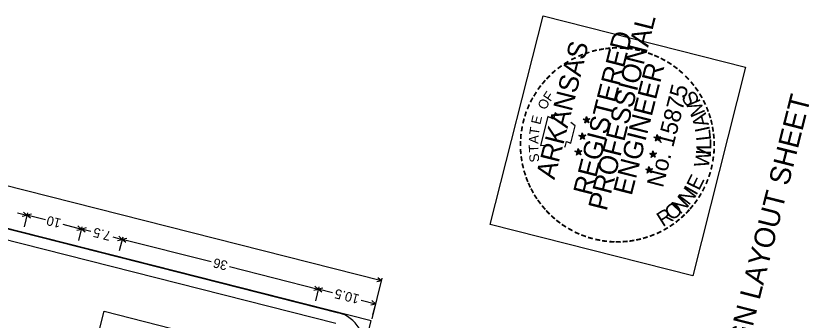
# Model space of a CAD drawing. Extents: x 670257 to 671518, y 737783 to 738188.
# Drawn here: x 670349.71 to 670370.3, y 738157.19 to 738165.08 of the extents above; entities that cross this region are included whole.
import ezdxf

# ---------------------------------------------------------------- set-up
doc = ezdxf.new("R2010")
doc.units = 0
for name, color, linetype in [('R_Border Notes', 7, 'Continuous'), ('R_Border PE', 7, 'Continuous'), ('R_Border Prem', 7, 'Continuous'), ('R_SIGN', 7, 'Continuous')]:
    doc.layers.add(name, color=color, linetype=linetype)

msp = doc.modelspace()

# ---------------------------------------------------------------- linework, layer by layer
at = {"layer": 'R_Border PE'}
for p, q in [((670364.436, 738162.406), (670364.501, 738162.408)), ((670364.524, 738162.384), (670364.436, 738162.406)), ((670364.436, 738162.406), (670364.5, 738162.403)), ((670364.436, 738162.406), (670364.496, 738162.396)), ((670364.436, 738162.406), (670364.496, 738162.386)), ((670364.436, 738162.406), (670364.495, 738162.381)), ((670364.436, 738162.406), (670364.491, 738162.377)), ((670364.519, 738162.476), (670364.504, 738162.399)), ((670364.519, 738162.476), (670364.513, 738162.402)), ((670364.519, 738162.476), (670364.518, 738162.401)), ((670364.519, 738162.476), (670364.524, 738162.384)), ((670364.519, 738162.476), (670364.527, 738162.417)), ((670364.519, 738162.476), (670364.53, 738162.419)), ((670364.519, 738162.476), (670364.534, 738162.423)), ((670364.609, 738162.417), (670364.524, 738162.384)), ((670364.609, 738162.417), (670364.531, 738162.403)), ((670364.609, 738162.417), (670364.532, 738162.408)), ((670364.609, 738162.417), (670364.54, 738162.398)), ((670364.609, 738162.417), (670364.543, 738162.379)), ((670364.609, 738162.417), (670364.548, 738162.388)), ((670364.609, 738162.417), (670364.55, 738162.377)), ((670364.476, 738162.306), (670364.524, 738162.384)), ((670364.476, 738162.306), (670364.499, 738162.367)), ((670364.476, 738162.306), (670364.503, 738162.364)), ((670364.476, 738162.306), (670364.505, 738162.363)), ((670364.476, 738162.306), (670364.515, 738162.358)), ((670364.476, 738162.306), (670364.519, 738162.357)), ((670364.476, 738162.306), (670364.524, 738162.356)), ((670364.583, 738162.313), (670364.522, 738162.359)), ((670364.583, 738162.313), (670364.524, 738162.384)), ((670364.583, 738162.313), (670364.53, 738162.359)), ((670364.583, 738162.313), (670364.534, 738162.364)), ((670364.583, 738162.313), (670364.543, 738162.379)), ((670364.583, 738162.313), (670364.543, 738162.369)), ((670364.583, 738162.313), (670364.551, 738162.38)), ((670364.323, 738161.979), (670364.39, 738161.98)), ((670364.413, 738161.956), (670364.323, 738161.979)), ((670364.323, 738161.979), (670364.387, 738161.975)), ((670364.323, 738161.979), (670364.385, 738161.968)), ((670364.323, 738161.979), (670364.382, 738161.958)), ((670364.323, 738161.979), (670364.383, 738161.953)), ((670364.323, 738161.979), (670364.38, 738161.951)), ((670364.407, 738162.048), (670364.393, 738161.971)), ((670364.407, 738162.048), (670364.402, 738161.974)), ((670364.407, 738162.048), (670364.413, 738161.956)), ((670364.407, 738162.048), (670364.407, 738161.973)), ((670364.407, 738162.048), (670364.416, 738161.989)), ((670364.407, 738162.048), (670364.419, 738161.993)), ((670364.407, 738162.048), (670364.422, 738161.995)), ((670364.499, 738161.991), (670364.413, 738161.956)), ((670364.499, 738161.991), (670364.419, 738161.98)), ((670364.499, 738161.991), (670364.42, 738161.975)), ((670364.499, 738161.991), (670364.429, 738161.97)), ((670364.499, 738161.991), (670364.432, 738161.951)), ((670364.499, 738161.991), (670364.437, 738161.96)), ((670364.499, 738161.991), (670364.439, 738161.949)), ((670366.352, 738162.008), (670366.339, 738161.934)), ((670366.352, 738162.008), (670366.347, 738161.937)), ((670366.352, 738162.008), (670366.358, 738161.919)), ((670366.352, 738162.008), (670366.352, 738161.936)), ((670366.352, 738162.008), (670366.361, 738161.949)), ((670366.352, 738162.008), (670366.367, 738161.953)), ((670366.352, 738162.008), (670366.37, 738161.955)), ((670364.364, 738161.878), (670364.413, 738161.956)), ((670364.364, 738161.878), (670364.385, 738161.94)), ((670364.364, 738161.878), (670364.39, 738161.938)), ((670364.364, 738161.878), (670364.394, 738161.935)), ((670364.364, 738161.878), (670364.403, 738161.93)), ((670364.364, 738161.878), (670364.408, 738161.929)), ((670364.364, 738161.878), (670364.413, 738161.927)), ((670364.472, 738161.887), (670364.411, 738161.93)), ((670364.472, 738161.887), (670364.413, 738161.956)), ((670364.472, 738161.887), (670364.419, 738161.931)), ((670364.472, 738161.887), (670364.423, 738161.935)), ((670364.472, 738161.887), (670364.432, 738161.951)), ((670364.472, 738161.887), (670364.432, 738161.941)), ((670364.472, 738161.887), (670364.44, 738161.952)), ((670366.358, 738161.919), (670366.271, 738161.941)), ((670366.271, 738161.941), (670366.335, 738161.94)), ((670366.271, 738161.941), (670366.335, 738161.938)), ((670366.271, 738161.941), (670366.333, 738161.931)), ((670366.271, 738161.941), (670366.33, 738161.921)), ((670366.271, 738161.941), (670366.329, 738161.916)), ((670366.271, 738161.941), (670366.328, 738161.911)), ((670366.31, 738161.841), (670366.358, 738161.919)), ((670366.31, 738161.841), (670366.333, 738161.9)), ((670366.31, 738161.841), (670366.337, 738161.898)), ((670366.31, 738161.841), (670366.342, 738161.895)), ((670366.31, 738161.841), (670366.349, 738161.893)), ((670366.31, 738161.841), (670366.356, 738161.889)), ((670366.31, 738161.841), (670366.36, 738161.887)), ((670366.417, 738161.847), (670366.356, 738161.891)), ((670366.444, 738161.951), (670366.358, 738161.919)), ((670366.417, 738161.847), (670366.358, 738161.919)), ((670366.444, 738161.951), (670366.365, 738161.935)), ((670366.444, 738161.951), (670366.366, 738161.94)), ((670366.417, 738161.847), (670366.367, 738161.891)), ((670366.417, 738161.847), (670366.371, 738161.898)), ((670366.444, 738161.951), (670366.376, 738161.93)), ((670366.417, 738161.847), (670366.378, 738161.904)), ((670366.444, 738161.951), (670366.379, 738161.911)), ((670366.417, 738161.847), (670366.379, 738161.911)), ((670366.444, 738161.951), (670366.382, 738161.921)), ((670366.417, 738161.847), (670366.385, 738161.912)), ((670366.444, 738161.951), (670366.387, 738161.909)), ((670364.22, 738161.574), (670364.288, 738161.575)), ((670364.31, 738161.551), (670364.22, 738161.574)), ((670364.22, 738161.574), (670364.284, 738161.571)), ((670364.22, 738161.574), (670364.283, 738161.566)), ((670364.22, 738161.574), (670364.28, 738161.556)), ((670364.22, 738161.574), (670364.281, 738161.548)), ((670364.22, 738161.574), (670364.278, 738161.547)), ((670364.305, 738161.643), (670364.291, 738161.566)), ((670364.305, 738161.643), (670364.299, 738161.569)), ((670364.305, 738161.643), (670364.304, 738161.568)), ((670364.305, 738161.643), (670364.31, 738161.551)), ((670364.305, 738161.643), (670364.313, 738161.584)), ((670364.305, 738161.643), (670364.317, 738161.588)), ((670364.305, 738161.643), (670364.32, 738161.59)), ((670364.396, 738161.586), (670364.31, 738161.551)), ((670364.396, 738161.586), (670364.316, 738161.575)), ((670364.396, 738161.586), (670364.317, 738161.57)), ((670364.396, 738161.586), (670364.326, 738161.565)), ((670364.396, 738161.586), (670364.329, 738161.546)), ((670364.396, 738161.586), (670364.334, 738161.555)), ((670364.396, 738161.586), (670364.337, 738161.545)), ((670366.241, 738161.58), (670366.228, 738161.506)), ((670366.241, 738161.58), (670366.236, 738161.509)), ((670366.241, 738161.58), (670366.247, 738161.491)), ((670366.241, 738161.58), (670366.241, 738161.508)), ((670366.241, 738161.58), (670366.249, 738161.521)), ((670366.241, 738161.58), (670366.253, 738161.525)), ((670366.241, 738161.58), (670366.259, 738161.529)), ((670364.262, 738161.473), (670364.31, 738161.551)), ((670364.262, 738161.473), (670364.283, 738161.535)), ((670364.262, 738161.473), (670364.287, 738161.534)), ((670364.262, 738161.473), (670364.292, 738161.53)), ((670364.262, 738161.473), (670364.301, 738161.528)), ((670364.262, 738161.473), (670364.306, 738161.524)), ((670364.262, 738161.473), (670364.31, 738161.523)), ((670364.37, 738161.482), (670364.309, 738161.526)), ((670364.37, 738161.482), (670364.31, 738161.551)), ((670364.37, 738161.482), (670364.316, 738161.526)), ((670364.37, 738161.482), (670364.32, 738161.531)), ((670364.37, 738161.482), (670364.329, 738161.546)), ((670364.37, 738161.482), (670364.329, 738161.536)), ((670364.37, 738161.482), (670364.337, 738161.547)), ((670366.247, 738161.491), (670366.16, 738161.513)), ((670366.16, 738161.513), (670366.224, 738161.512)), ((670366.16, 738161.513), (670366.223, 738161.51)), ((670366.16, 738161.513), (670366.222, 738161.502)), ((670366.16, 738161.513), (670366.219, 738161.493)), ((670366.16, 738161.513), (670366.218, 738161.488)), ((670366.16, 738161.513), (670366.214, 738161.484)), ((670366.199, 738161.413), (670366.247, 738161.491)), ((670366.199, 738161.413), (670366.221, 738161.471)), ((670366.199, 738161.413), (670366.226, 738161.47)), ((670366.199, 738161.413), (670366.229, 738161.47)), ((670366.199, 738161.413), (670366.238, 738161.465)), ((670366.199, 738161.413), (670366.243, 738161.463)), ((670366.199, 738161.413), (670366.247, 738161.462)), ((670366.306, 738161.419), (670366.246, 738161.465)), ((670366.333, 738161.523), (670366.247, 738161.491)), ((670366.306, 738161.419), (670366.247, 738161.491)), ((670366.333, 738161.523), (670366.254, 738161.507)), ((670366.333, 738161.523), (670366.256, 738161.514)), ((670366.306, 738161.419), (670366.256, 738161.465)), ((670366.306, 738161.419), (670366.26, 738161.469)), ((670366.333, 738161.523), (670366.263, 738161.505)), ((670366.306, 738161.419), (670366.266, 738161.486)), ((670366.306, 738161.419), (670366.266, 738161.475)), ((670366.333, 738161.523), (670366.269, 738161.485)), ((670366.333, 738161.523), (670366.271, 738161.492)), ((670366.333, 738161.523), (670366.273, 738161.482)), ((670366.306, 738161.419), (670366.274, 738161.484)), ((670366.139, 738161.178), (670366.125, 738161.101)), ((670366.139, 738161.178), (670366.133, 738161.104)), ((670366.139, 738161.178), (670366.138, 738161.103)), ((670366.139, 738161.178), (670366.144, 738161.086)), ((670366.139, 738161.178), (670366.147, 738161.116)), ((670366.139, 738161.178), (670366.15, 738161.121)), ((670366.139, 738161.178), (670366.157, 738161.124)), ((670366.057, 738161.108), (670366.122, 738161.11)), ((670366.144, 738161.086), (670366.057, 738161.108)), ((670366.057, 738161.108), (670366.121, 738161.105)), ((670366.057, 738161.108), (670366.119, 738161.098)), ((670366.057, 738161.108), (670366.116, 738161.088)), ((670366.057, 738161.108), (670366.115, 738161.083)), ((670366.057, 738161.108), (670366.112, 738161.079)), ((670366.096, 738161.008), (670366.144, 738161.086)), ((670366.096, 738161.008), (670366.119, 738161.069)), ((670366.096, 738161.008), (670366.124, 738161.065)), ((670366.096, 738161.008), (670366.126, 738161.065)), ((670366.096, 738161.008), (670366.135, 738161.06)), ((670366.096, 738161.008), (670366.14, 738161.059)), ((670366.096, 738161.008), (670366.145, 738161.058)), ((670366.203, 738161.014), (670366.143, 738161.061)), ((670366.23, 738161.118), (670366.144, 738161.086)), ((670366.203, 738161.014), (670366.144, 738161.086)), ((670366.23, 738161.118), (670366.151, 738161.102)), ((670366.23, 738161.118), (670366.153, 738161.11)), ((670366.203, 738161.014), (670366.153, 738161.061)), ((670366.203, 738161.014), (670366.157, 738161.065)), ((670366.23, 738161.118), (670366.161, 738161.1)), ((670366.203, 738161.014), (670366.164, 738161.081)), ((670366.203, 738161.014), (670366.164, 738161.071)), ((670366.23, 738161.118), (670366.166, 738161.08)), ((670366.23, 738161.118), (670366.168, 738161.088)), ((670366.23, 738161.118), (670366.17, 738161.077)), ((670366.203, 738161.014), (670366.171, 738161.079))]:
    msp.add_line(p, q, dxfattribs=at)
for points in [[(670363.763, 738162.518), (670363.704, 738162.569), (670363.666, 738162.401), (670363.516, 738162.477), (670363.325, 738161.724)], [(670364.436, 738162.406), (670364.609, 738162.417), (670364.476, 738162.306), (670364.519, 738162.476), (670364.583, 738162.313), (670364.436, 738162.406)], [(670363.941, 738161.694), (670363.963, 738161.688), (670364.002, 738161.823), (670364.113, 738161.782), (670364.228, 738162.235), (670364.112, 738162.316)], [(670364.323, 738161.979), (670364.499, 738161.991), (670364.364, 738161.878), (670364.407, 738162.048), (670364.472, 738161.887), (670364.323, 738161.979)], [(670366.271, 738161.941), (670366.444, 738161.951), (670366.31, 738161.841), (670366.352, 738162.008), (670366.417, 738161.847), (670366.271, 738161.941)], [(670363.325, 738161.724), (670363.542, 738161.736)], [(670364.22, 738161.574), (670364.396, 738161.586), (670364.262, 738161.473), (670364.305, 738161.643), (670364.37, 738161.482), (670364.22, 738161.574)], [(670366.16, 738161.513), (670366.333, 738161.523), (670366.199, 738161.413), (670366.241, 738161.58), (670366.306, 738161.419), (670366.16, 738161.513)], [(670366.057, 738161.108), (670366.23, 738161.118), (670366.096, 738161.008), (670366.139, 738161.178), (670366.203, 738161.014), (670366.057, 738161.108)]]:
    msp.add_lwpolyline(points, dxfattribs=at)
for centre, radius in [((670364.524, 738162.384), 0.0431), ((670364.524, 738162.384), 0.039), ((670364.524, 738162.384), 0.0361), ((670364.524, 738162.384), 0.0332), ((670364.524, 738162.384), 0.0289), ((670364.524, 738162.384), 0.0269), ((670364.524, 738162.384), 0.0248), ((670364.524, 738162.384), 0.0213), ((670364.524, 738162.384), 0.0187), ((670364.524, 738162.384), 0.0155), ((670364.524, 738162.384), 0.0124), ((670364.524, 738162.384), 0.00924), ((670364.524, 738162.384), 0.00741), ((670364.524, 738162.384), 0.0036), ((670364.413, 738161.956), 0.0431), ((670364.413, 738161.956), 0.039), ((670364.413, 738161.956), 0.0361), ((670364.413, 738161.956), 0.0332), ((670364.413, 738161.956), 0.0289), ((670364.413, 738161.956), 0.0269), ((670364.413, 738161.956), 0.0248), ((670364.413, 738161.956), 0.0213), ((670364.413, 738161.956), 0.0187), ((670364.413, 738161.956), 0.0155), ((670364.413, 738161.956), 0.0124), ((670364.413, 738161.956), 0.00924), ((670364.413, 738161.956), 0.00741), ((670364.413, 738161.956), 0.0036), ((670366.359, 738161.917), 0.0431), ((670366.359, 738161.917), 0.039), ((670366.359, 738161.917), 0.0361), ((670366.359, 738161.917), 0.0332), ((670366.359, 738161.917), 0.0289), ((670366.359, 738161.917), 0.0269), ((670366.359, 738161.917), 0.0248), ((670366.359, 738161.917), 0.0213), ((670366.359, 738161.917), 0.0187), ((670366.359, 738161.917), 0.0155), ((670366.359, 738161.917), 0.0124), ((670366.359, 738161.917), 0.00924), ((670366.359, 738161.917), 0.00741), ((670366.359, 738161.917), 0.0036), ((670364.31, 738161.552), 0.0431), ((670364.31, 738161.552), 0.039), ((670364.31, 738161.552), 0.0361), ((670364.31, 738161.552), 0.0332), ((670364.31, 738161.552), 0.0289), ((670364.31, 738161.552), 0.0269), ((670364.31, 738161.552), 0.0248), ((670364.31, 738161.552), 0.0213), ((670364.31, 738161.552), 0.0187), ((670364.31, 738161.552), 0.0155), ((670364.31, 738161.552), 0.0124), ((670364.31, 738161.552), 0.00924), ((670364.31, 738161.552), 0.00741), ((670364.31, 738161.552), 0.0036), ((670366.248, 738161.49), 0.0431), ((670366.248, 738161.49), 0.039), ((670366.248, 738161.49), 0.0361), ((670366.248, 738161.49), 0.0332), ((670366.248, 738161.49), 0.0289), ((670366.248, 738161.49), 0.0269), ((670366.248, 738161.49), 0.0248), ((670366.248, 738161.49), 0.0213), ((670366.248, 738161.49), 0.0187), ((670366.248, 738161.49), 0.0155), ((670366.248, 738161.49), 0.0124), ((670366.248, 738161.49), 0.00924), ((670366.248, 738161.49), 0.00741), ((670366.248, 738161.49), 0.0036), ((670366.145, 738161.086), 0.0431), ((670366.145, 738161.086), 0.039), ((670366.145, 738161.086), 0.0361), ((670366.145, 738161.086), 0.0332), ((670366.145, 738161.086), 0.0289), ((670366.145, 738161.086), 0.0269), ((670366.145, 738161.086), 0.0248), ((670366.145, 738161.086), 0.0213), ((670366.145, 738161.086), 0.0187), ((670366.145, 738161.086), 0.0155), ((670366.145, 738161.086), 0.0124), ((670366.145, 738161.086), 0.00924), ((670366.145, 738161.086), 0.00741), ((670366.145, 738161.086), 0.0036)]:
    msp.add_circle(centre, radius, dxfattribs=at)
at = {"layer": 'R_Border Prem'}
msp.add_lwpolyline([(670362.019, 738159.674), (670363.391, 738165.083), (670368.649, 738163.749), (670367.277, 738158.341)], close=True, dxfattribs=at)
at = {"layer": 'R_SIGN'}
for p, q in [((670349.338, 738160.719), (670359.195, 738158.219)), ((670349.752, 738159.977), (670349.997, 738159.915)), ((670349.903, 738159.996), (670349.997, 738159.915)), ((670350.012, 738159.975), (670349.921, 738159.616)), ((670350.117, 738159.942), (670349.997, 738159.915)), ((670349.876, 738159.889), (670349.997, 738159.915)), ((670350.477, 738159.793), (670349.997, 738159.915)), ((670350.09, 738159.835), (670349.997, 738159.915)), ((670350.929, 738159.679), (670351.41, 738159.557)), ((670351.29, 738159.531), (670351.41, 738159.557)), ((670351.317, 738159.638), (670351.41, 738159.557)), ((670351.425, 738159.617), (670351.334, 738159.258)), ((670351.531, 738159.583), (670351.41, 738159.557)), ((670351.655, 738159.495), (670351.41, 738159.557)), ((670351.504, 738159.476), (670351.41, 738159.557)), ((670352.226, 738159.35), (670352.47, 738159.288)), ((670352.377, 738159.369), (670352.47, 738159.288)), ((670352.486, 738159.348), (670352.394, 738158.989)), ((670352.591, 738159.314), (670352.47, 738159.288)), ((670352.35, 738159.262), (670352.47, 738159.288)), ((670354.776, 738158.703), (670352.47, 738159.288)), ((670352.564, 738159.207), (670352.47, 738159.288)), ((670355.253, 738158.582), (670357.559, 738157.997)), ((670359.21, 738158.279), (670358.945, 738157.232)), ((670359.102, 738158.3), (670359.195, 738158.219)), ((670357.466, 738158.078), (670357.559, 738157.997)), ((670359.075, 738158.193), (670359.195, 738158.219)), ((670357.439, 738157.971), (670357.559, 738157.997)), ((670357.574, 738158.057), (670357.483, 738157.698)), ((670357.574, 738158.057), (670357.483, 738157.698)), ((670357.68, 738158.024), (670357.559, 738157.997)), ((670357.931, 738157.903), (670357.559, 738157.997)), ((670357.653, 738157.917), (670357.559, 738157.997)), ((670358.672, 738157.715), (670359.043, 738157.621)), ((670358.95, 738157.702), (670359.043, 738157.621)), ((670359.059, 738157.681), (670358.968, 738157.322)), ((670358.923, 738157.595), (670359.043, 738157.621)), ((670349.847, 738148.944), (670351.998, 738157.426)), ((670351.998, 738157.426), (670357.087, 738156.135))]:
    msp.add_line(p, q, dxfattribs=at)
for points in [[(670351.186, 738126.639), (670358.93, 738157.172), (670338.574, 738162.335), (670330.83, 738131.802), (670351.186, 738126.639), (670351.186, 738126.639)], [(670339.422, 738162.12), (670358.082, 738157.387)], [(670358.01, 738157.105), (670339.351, 738161.837)]]:
    msp.add_lwpolyline(points, dxfattribs=at)
msp.add_arc((670357.866, 738156.539), 0.875, 345.7686, 75.7688, dxfattribs=at)

# ---------------------------------------------------------------- texts
at = {"layer": 'R_Border Notes'}
msp.add_text('SIGN LAYOUT SHEET', height=0.53359, rotation=75.7686, dxfattribs=at).set_placement((670368.531, 738155.813))
at = {"layer": 'R_Border PE'}
for s, height, rotation, p in [('PROFESSIONAL', 0.5, 75.7686, (670365.04, 738160.004)), ('REGISTERED', 0.5, 75.7686, (670364.65, 738160.4)), ('ARKANSAS', 0.5, 75.7686, (670363.686, 738160.82)), ('-', 0.4, 10.4313, (670364.848, 738164.048)), ('-', 0.4, 6.3414, (670365.002, 738164.076)), ('-', 0.4, 0.8918, (670365.157, 738164.096)), ('-', 0.4, 356.3179, (670365.351, 738164.099)), ('-', 0.4, 352.3647, (670365.545, 738164.093)), ('-', 0.4, 22.4207, (670364.345, 738163.884)), ('-', 0.35, 19.4438, (670364.513, 738163.968)), ('-', 0.4, 15.4369, (670364.68, 738164.008)), ('-', 0.4, 350.0987, (670365.726, 738164.063)), ('-', 0.4, 345.7092, (670365.88, 738164.031)), ('-', 0.4, 339.2857, (670366.039, 738163.986)), ('-', 0.4, 336.7638, (670366.195, 738163.928)), ('-', 0.4, 31.3471, (670363.999, 738163.691)), ('-', 0.4, 25.6483, (670364.167, 738163.795)), ('ENGINEER', 0.5, 75.7686, (670365.69, 738160.404)), ('-', 0.4, 331.5312, (670366.353, 738163.86)), ('-', 0.4, 328.6366, (670366.516, 738163.772)), ('-', 0.4, 41.6312, (670363.702, 738163.454)), ('-', 0.4, 36.2983, (670363.843, 738163.576)), ('-', 0.4, 323.6572, (670366.665, 738163.678)), ('-', 0.4, 320.3883, (670366.801, 738163.573)), ('-', 0.4, 49.8896, (670363.471, 738163.198)), ('-', 0.4, 45.4094, (670363.575, 738163.321)), ('-', 0.4, 314.8398, (670366.959, 738163.433)), ('-', 0.4, 53.6236, (670363.367, 738163.062)), ('No. 15875', 0.44, 75.7686, (670366.503, 738160.61)), ('-', 0.4, 309.6138, (670367.092, 738163.296)), ('-', 0.4, 307.0223, (670367.203, 738163.157)), ('-', 0.4, 58.1047, (670363.269, 738162.896)), ('F', 0.25, 55.8392, (670363.583, 738162.845)), ('S', 0.385, 121.462, (670367.472, 738162.885)), ('-', 0.4, 301.5339, (670367.31, 738163.006)), ('-', 0.4, 62.9734, (670363.191, 738162.753)), ('O', 0.25, 66.2201, (670363.469, 738162.629)), ('M', 0.385, 113.3256, (670367.613, 738162.569)), ('-', 0.4, 296.8536, (670367.401, 738162.849)), ('-', 0.4, 73.5116, (670363.06, 738162.41)), ('-', 0.4, 67.9303, (670363.12, 738162.585)), ('-', 0.4, 291.5049, (670367.481, 738162.686)), ('-', 0.4, 75.9548, (670363.013, 738162.234)), ('E', 0.25, 76.6009, (670363.319, 738162.251)), ('A', 0.385, 105.7601, (670367.703, 738162.26)), ('-', 0.4, 288.0176, (670367.543, 738162.532)), ('-', 0.4, 283.1254, (670367.594, 738162.377)), ('-', 0.4, 81.6654, (670362.982, 738162.043)), ('T', 0.25, 81.7913, (670363.278, 738161.978)), ('I', 0.385, 102.3343, (670367.73, 738162.117)), ('-', 0.4, 280.0202, (670367.632, 738162.204)), ('-', 0.4, 85.9879, (670362.964, 738161.859)), ('A', 0.25, 86.9817, (670363.267, 738161.762)), ('L', 0.385, 96.339, (670367.757, 738161.864)), ('-', 0.4, 276.487, (670367.66, 738162.038)), ('-', 0.4, 89.3987, (670362.961, 738161.684)), ('L', 0.385, 90.3438, (670367.757, 738161.609)), ('-', 0.4, 271.2428, (670367.677, 738161.861)), ('-', 0.4, 94.9446, (670362.973, 738161.488)), ('T', 0.25, 92.1721, (670363.277, 738161.545)), ('W', 0.385, 78.7816, (670367.682, 738161.123)), ('I', 0.385, 86.9179, (670367.745, 738161.464)), ('-', 0.4, 267.0543, (670367.68, 738161.671)), ('-', 0.4, 100.0758, (670363, 738161.319)), ('S', 0.25, 97.3626, (670363.301, 738161.304)), ('-', 0.4, 261.5852, (670367.666, 738161.484)), ('-', 0.4, 104.5604, (670363.039, 738161.146)), ('-', 0.4, 257.3603, (670367.636, 738161.283)), ('-', 0.4, 109.8321, (670363.092, 738160.978)), ('E', 0.385, 63.7221, (670367.441, 738160.532)), ('-', 0.4, 252.2868, (670367.595, 738161.102)), ('-', 0.4, 112.0003, (670363.15, 738160.814)), ('-', 0.4, 114.7192, (670363.214, 738160.676)), ('-', 0.4, 248.884, (670367.535, 738160.924)), ('-', 0.4, 118.7308, (670363.288, 738160.544)), ('N', 0.385, 52.7308, (670367.173, 738160.15)), ('I', 0.385, 60.2962, (670367.365, 738160.407)), ('-', 0.4, 243.3241, (670367.461, 738160.744)), ('-', 0.4, 124.1916, (670363.377, 738160.405)), ('N', 0.385, 45.1654, (670366.948, 738159.92)), ('-', 0.4, 234.3298, (670367.285, 738160.428)), ('-', 0.4, 238.5668, (670367.378, 738160.58)), ('-', 0.4, 126.3827, (670363.469, 738160.279)), ('-', 0.4, 130.001, (670363.582, 738160.145)), ('O', 0.385, 38.8847, (670366.739, 738159.753)), ('-', 0.4, 230.3687, (670367.183, 738160.291)), ('-', 0.4, 133.8392, (670363.69, 738160.032)), ('-', 0.4, 138.6399, (670363.819, 738159.919)), ('R', 0.385, 32.1757, (670366.498, 738159.601)), ('-', 0.4, 223.8583, (670366.978, 738160.06)), ('-', 0.4, 227.3389, (670367.093, 738160.18)), ('-', 0.4, 143.5428, (670363.95, 738159.819)), ('-', 0.4, 214.7024, (670366.72, 738159.836)), ('-', 0.4, 220.4149, (670366.853, 738159.947)), ('-', 0.4, 148.163, (670364.09, 738159.727)), ('-', 0.4, 151.2295, (670364.252, 738159.637)), ('-', 0.4, 206.4867, (670366.413, 738159.646)), ('-', 0.4, 209.9924, (670366.576, 738159.738)), ('-', 0.4, 156.9698, (670364.416, 738159.559)), ('-', 0.4, 160.9549, (670364.579, 738159.5)), ('-', 0.4, 164.8308, (670364.747, 738159.449)), ('-', 0.4, 169.9644, (670364.926, 738159.414)), ('-', 0.4, 191.4974, (670365.927, 738159.454)), ('-', 0.4, 196.2157, (670366.089, 738159.506)), ('-', 0.4, 201.662, (670366.249, 738159.569)), ('-', 0.4, 174.7165, (670365.09, 738159.391)), ('-', 0.4, 177.4835, (670365.277, 738159.377)), ('-', 0.4, 181.2264, (670365.431, 738159.382)), ('-', 0.4, 184.856, (670365.596, 738159.394)), ('-', 0.4, 189.8329, (670365.758, 738159.42))]:
    msp.add_text(s, height=height, rotation=rotation, dxfattribs=at).set_placement(p)
at = {"layer": 'R_SIGN'}
for s, p in [('10', (670350.9, 738159.814)), ('7.5', (670352.196, 738159.485)), ('36', (670355.224, 738158.717)), ('10.5', (670358.642, 738157.85))]:
    msp.add_text(s, height=0.2469, rotation=165.7688, dxfattribs=at).set_placement(p)

doc.saveas('drawing.dxf')
